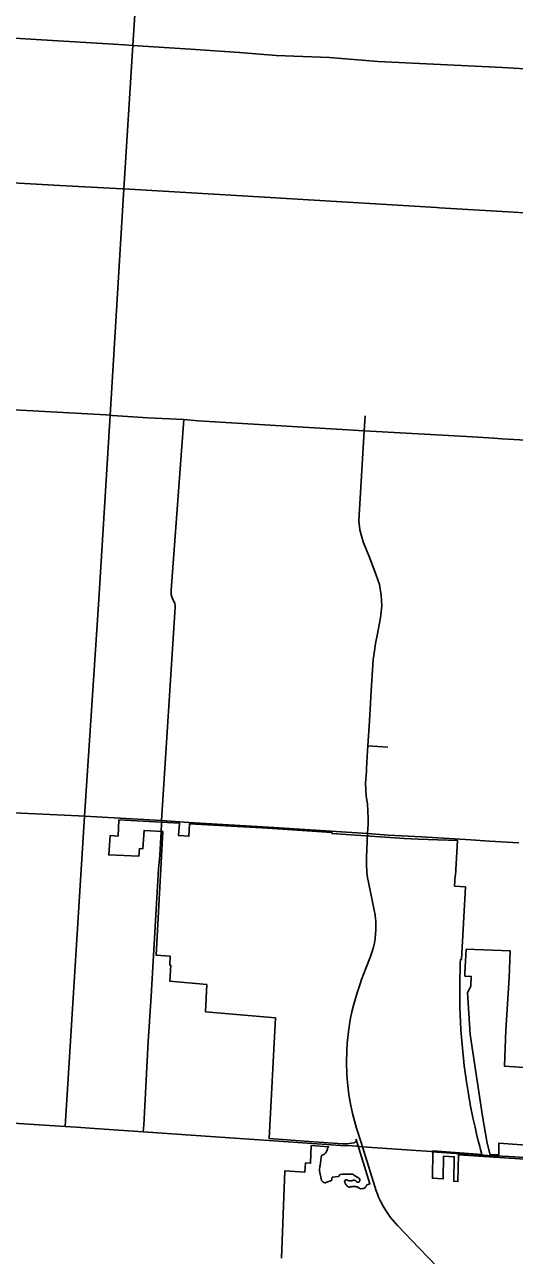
# Model space of a CAD drawing. Extents: x 1597222 to 1925846, y 496284 to 911751.
# Drawn here: x 1795517 to 1804633, y 792512 to 815408 of the extents above; entities that cross this region are included whole.
import ezdxf

# ---------------------------------------------------------------- set-up
doc = ezdxf.new("R2010")
doc.units = 0
for name, color, linetype in [('GM_X_City_Street', 7, 'Continuous'), ('GM_X_Corporation', 7, 'Continuous'), ('GM_X_County_Road', 7, 'Continuous'), ('GM_X_Township', 7, 'Continuous'), ('GM_X_Township_Road', 7, 'Continuous')]:
    doc.layers.add(name, color=color, linetype=linetype)

msp = doc.modelspace()

# ---------------------------------------------------------------- linework, layer by layer
at = {"layer": 'GM_X_City_Street'}
for points in [[(1798056, 800391), (1798063, 800548)], [(1803202, 792291), (1802860, 792647), (1802459, 793065), (1802327, 793219), (1802237, 793347), (1802189, 793427), (1802146, 793510), (1802106, 793595), (1802083, 793653), (1802061, 793711), (1801804, 794534), (1801785, 794592), (1801697, 794877), (1801622, 795149), (1801577, 795364), (1801553, 795508), (1801526, 795726), (1801515, 795873), (1801507, 796108), (1801512, 796313), (1801521, 796460), (1801544, 796679), (1801579, 796897), (1801608, 797041), (1801643, 797184), (1801704, 797397), (1801763, 797566), (1801790, 797645), (1801875, 797866), (1801954, 798071), (1801981, 798146), (1802004, 798222), (1802028, 798325), (1802041, 798401), (1802054, 798578), (1802056, 798612), (1802055, 798689), (1802052, 798741), (1802049, 798768), (1802040, 798846), (1802024, 798932), (1801916, 799454), (1801901, 799536), (1801889, 799641), (1801880, 799782), (1801880, 799852), (1801882, 799923), (1801901, 800359)], [(1801699, 794541), (1801804, 794534), (1802711, 794469), (1803088, 794442)]]:
    msp.add_lwpolyline(points, dxfattribs=at)
at = {"layer": 'GM_X_Corporation'}
for points in [[(1800301, 792459), (1800358, 794084), (1800732, 794059), (1800745, 794232), (1800840, 794226), (1800850, 794556), (1801177, 794531), (1801177, 794530), (1801171, 794528), (1801167, 794526), (1801164, 794523), (1801161, 794520), (1801159, 794516), (1801158, 794513), (1801157, 794509), (1801156, 794499), (1801152, 794484), (1801149, 794473), (1801144, 794460), (1801136, 794444), (1801131, 794435), (1801124, 794425), (1801117, 794416), (1801111, 794410), (1801105, 794403), (1801097, 794396), (1801057, 794378), (1801046, 794370), (1801040, 794358), (1801038, 794353), (1801037, 794349), (1801036, 794346), (1801035, 794342), (1801034, 794334), (1801015, 794183), (1801013, 794166), (1801010, 794148), (1801006, 794125), (1801005, 794119), (1801004, 794113), (1801004, 794107), (1801004, 794104), (1801004, 794102), (1801004, 794098), (1801004, 794092), (1801005, 794088), (1801006, 794083), (1801044, 793903), (1801076, 793875), (1801081, 793871), (1801084, 793869), (1801087, 793868), (1801092, 793865), (1801097, 793864), (1801100, 793863), (1801105, 793863), (1801111, 793862), (1801118, 793863), (1801122, 793864), (1801126, 793865), (1801230, 793905), (1801243, 793966), (1801357, 793982), (1801392, 794015), (1801434, 794020), (1801618, 794023), (1801754, 793933), (1801757, 793926), (1801759, 793919), (1801759, 793910), (1801757, 793900), (1801752, 793890), (1801748, 793886), (1801742, 793880), (1801732, 793875), (1801726, 793874), (1801720, 793873), (1801711, 793874), (1801703, 793877), (1801698, 793880), (1801693, 793884), (1801686, 793893), (1801676, 793902), (1801667, 793907), (1801657, 793909), (1801646, 793910), (1801638, 793909), (1801629, 793906), (1801619, 793902), (1801607, 793898), (1801595, 793897), (1801583, 793896), (1801571, 793897), (1801564, 793899), (1801556, 793901), (1801506, 793918), (1801497, 793919), (1801489, 793918), (1801482, 793914), (1801477, 793908), (1801474, 793903), (1801474, 793901), (1801473, 793897), (1801473, 793892), (1801475, 793878), (1801477, 793871), (1801479, 793864), (1801482, 793854), (1801487, 793844), (1801496, 793829), (1801505, 793818), (1801515, 793807), (1801525, 793798), (1801538, 793790), (1801540, 793788), (1801545, 793786), (1801549, 793784), (1801554, 793783), (1801561, 793782), (1801566, 793782), (1801570, 793782), (1801575, 793783), (1801582, 793785), (1801594, 793789), (1801606, 793792), (1801618, 793794), (1801629, 793795), (1801640, 793796), (1801650, 793796), (1801660, 793795), (1801677, 793793), (1801690, 793790), (1801706, 793785), (1801719, 793780), (1801741, 793765), (1801773, 793752), (1801811, 793754), (1801832, 793757), (1801855, 793773), (1801876, 793794), (1801883, 793816), (1801890, 793824), (1801945, 793843), (1801685, 794670), (1801687, 794665), (1801687, 794660), (1801688, 794655), (1801688, 794651), (1801687, 794646), (1801686, 794641), (1801682, 794632), (1801676, 794623), (1801669, 794616), (1801665, 794613), (1801657, 794609), (1801650, 794606), (1801644, 794605), (1801555, 794593), (1801526, 794589), (1801506, 794588), (1801484, 794587), (1801464, 794587), (1801447, 794588), (1801432, 794588), (1800727, 794638), (1800069, 794684), (1800187, 796930), (1798881, 797044), (1798908, 797551), (1798221, 797611), (1798237, 797910), (1798217, 797912), (1798226, 798077), (1797968, 798095), (1798088, 800399), (1797739, 800419), (1797716, 800075), (1797653, 800079), (1797641, 799936), (1797084, 799963), (1797107, 800322), (1797255, 800313), (1797272, 800613), (1798397, 800551), (1798384, 800322), (1798575, 800308), (1798585, 800540), (1800039, 800457), (1801236, 800382), (1801235, 800362), (1802581, 800268), (1802843, 800252), (1803573, 800232), (1803539, 799580), (1803531, 799580), (1803521, 799381), (1803720, 799367), (1803650, 798018), (1803630, 798018), (1803626, 797950), (1803625, 797907), (1803622, 797844), (1803621, 797776), (1803619, 797715), (1803615, 797472), (1803615, 797362), (1803616, 797275), (1803619, 797126), (1803624, 796988), (1803629, 796858), (1803638, 796706), (1803659, 796433), (1803671, 796297), (1803684, 796179), (1803700, 796040), (1803716, 795913), (1803741, 795740), (1803759, 795626), (1803776, 795519), (1803792, 795428), (1803803, 795369), (1803812, 795318), (1803830, 795229), (1803848, 795137), (1803866, 795049), (1803900, 794897), (1803929, 794774), (1803961, 794644), (1803989, 794539), (1804002, 794484), (1804028, 794390), (1803117, 794454), (1803108, 793948), (1803307, 793934), (1803315, 794360), (1803513, 794346), (1803505, 793891), (1803582, 793885), (1803590, 794385), (1805020, 794290)], [(1805027, 794547), (1804342, 794598), (1804342, 794383), (1804179, 794385), (1804129, 794602), (1804037, 795099), (1803808, 796623), (1803760, 797403), (1803781, 797434), (1803819, 797522), (1803830, 797703), (1803712, 797708), (1803713, 797757), (1803719, 797888), (1803723, 797985), (1803733, 798207), (1804556, 798175), (1804535, 797675), (1804476, 796703), (1804448, 796035), (1804906, 795999)]]:
    msp.add_lwpolyline(points, dxfattribs=at)
at = {"layer": 'GM_X_County_Road'}
for points in [[(1791747, 808435), (1793395, 808348), (1794980, 808260), (1797031, 808146), (1797107, 808141), (1797153, 808138)], [(1797153, 808138), (1797813, 808094), (1798478, 808064), (1798746, 808039), (1801838, 807850), (1803855, 807737), (1803954, 807731), (1804251, 807713), (1804397, 807702), (1804736, 807682), (1805136, 807661), (1806811, 807563), (1808119, 807486), (1809547, 807399), (1810973, 807310), (1811477, 807276), (1812106, 807251), (1812390, 807244), (1812704, 807223), (1813792, 807154), (1815652, 807028), (1817412, 806933), (1818544, 806864), (1818913, 806840)], [(1798065, 800600), (1798320, 804569), (1798319, 804604), (1798313, 804638), (1798300, 804669), (1798280, 804702), (1798255, 804766), (1798245, 804805), (1798244, 804890), (1798409, 807145), (1798478, 808064)], [(1801838, 807850), (1801854, 808132)], [(1802014, 803669), (1802020, 803715), (1802050, 803896), (1802085, 804077), (1802143, 804374), (1802164, 804595), (1802153, 804796), (1802119, 804993), (1802057, 805167), (1801945, 805481), (1801815, 805789), (1801757, 806010), (1801735, 806174), (1801838, 807850)], [(1801953, 802776), (1801962, 802915), (1802006, 803596), (1802014, 803669)], [(1801927, 802355), (1801953, 802776)], [(1801904, 801987), (1801904, 801993), (1801927, 802355)], [(1801882, 801567), (1801899, 801907), (1801904, 801987)], [(1801907, 800780), (1801897, 800907), (1801875, 801062), (1801868, 801169), (1801863, 801294), (1801880, 801518), (1801882, 801567)], [(1790816, 800981), (1790957, 800973), (1791328, 800949), (1791805, 800926), (1792317, 800900), (1794586, 800781), (1795455, 800738), (1796520, 800687)], [(1796520, 800687), (1796632, 800682), (1798065, 800600), (1798576, 800566), (1800057, 800481), (1801901, 800359), (1802286, 800331), (1802901, 800301), (1803824, 800245), (1804171, 800217), (1804715, 800188)], [(1801901, 800359), (1801911, 800535), (1801912, 800648), (1801908, 800771), (1801907, 800780)]]:
    msp.add_lwpolyline(points, dxfattribs=at)
at = {"layer": 'GM_X_Township'}
msp.add_lwpolyline([(1797746, 818394), (1797534, 815021), (1797366, 812352), (1797107, 808141), (1796898, 804715), (1796632, 800682), (1796269, 794910), (1793660, 795080), (1793566, 795094), (1792419, 795165), (1792576, 794356), (1792720, 793710), (1792764, 793045), (1792783, 792753), (1792702, 790313)], dxfattribs=at)
at = {"layer": 'GM_X_Township_Road'}
for points in [[(1792152, 815352), (1792194, 815348), (1792538, 815327), (1793017, 815298), (1794320, 815218), (1795831, 815124), (1797378, 815030)], [(1797378, 815030), (1797534, 815021), (1798606, 814949), (1799518, 814890), (1800197, 814834), (1801192, 814794), (1802091, 814720), (1803125, 814672), (1804412, 814610), (1805036, 814572), (1805583, 814537)], [(1791996, 812680), (1792135, 812671), (1792361, 812658), (1792900, 812626), (1793503, 812590), (1794528, 812511), (1796172, 812413), (1797338, 812354)], [(1797338, 812354), (1797366, 812352), (1800195, 812188), (1800284, 812182), (1803182, 812004), (1803241, 812000), (1804512, 811927), (1805331, 811878), (1805404, 811873)], [(1801904, 801993), (1802275, 801968)], [(1798063, 800548), (1798065, 800600)], [(1797725, 794811), (1797735, 794932), (1797817, 796492), (1797873, 797335), (1798009, 799702), (1798031, 799951), (1798052, 800293), (1798056, 800391)], [(1793580, 795059), (1793615, 795073), (1793660, 795080), (1796269, 794910), (1796478, 794896)], [(1796478, 794896), (1796818, 794874), (1797725, 794811), (1798705, 794743), (1800065, 794648), (1801142, 794575), (1801482, 794551), (1801528, 794554), (1801699, 794541)], [(1803088, 794442), (1803098, 794441), (1803639, 794404), (1803811, 794394), (1804136, 794373), (1804538, 794352), (1804829, 794335), (1805188, 794317), (1805195, 794317)]]:
    msp.add_lwpolyline(points, dxfattribs=at)

doc.saveas('drawing.dxf')
